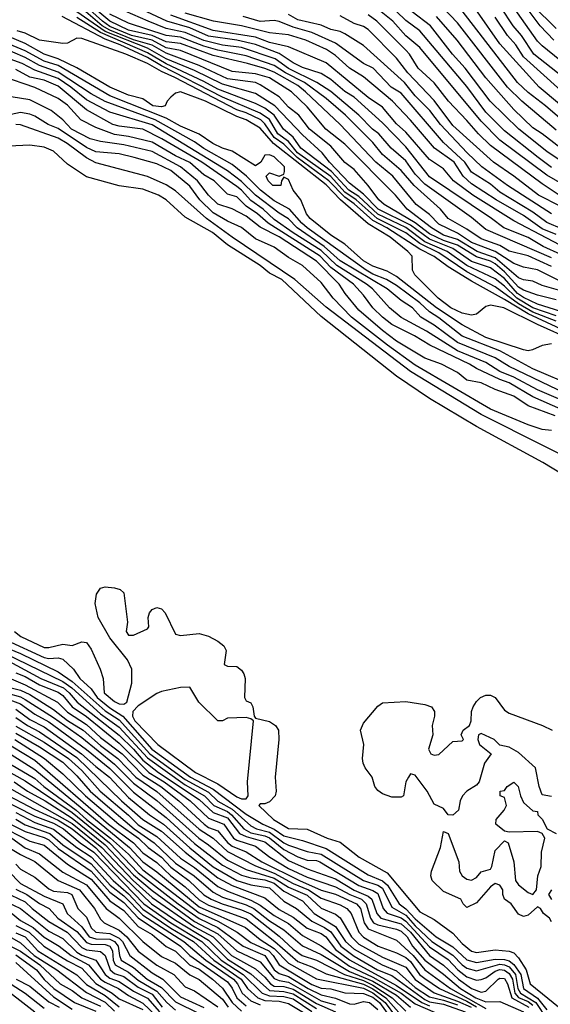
# Model space of a CAD drawing. Header units: metres. Extents: x -51132 to -49532, y -231222 to -229437.
# Tile 606 of 656: x -50220 to -50164, y -229780 to -229675. Entities that reach past the tile are written whole.
import ezdxf

# ---------------------------------------------------------------- set-up
doc = ezdxf.new("R2010")
doc.units = ezdxf.units.M
for name, color, linetype in [('CONTOUR_HALF', 8, 'Continuous'), ('CONTOUR_INDEX', 1, 'Continuous'), ('CONTOUR_INTER', 3, 'Continuous')]:
    doc.layers.add(name, color=color, linetype=linetype)

msp = doc.modelspace()

# ---------------------------------------------------------------- linework, layer by layer
at = {"layer": 'CONTOUR_HALF'}
for points, elevation in [([(-50163.08, -229676.01), (-50168.08, -229671.05)], 36.5), ([(-50162.58, -229703.96), (-50164.58, -229703.4), (-50165.58, -229702.94), (-50166.58, -229702.8), (-50167.08, -229702.58), (-50169.58, -229700.45), (-50171.48, -229699.76), (-50173.58, -229698.5), (-50175.08, -229698.02), (-50176.37, -229697.26), (-50178.94, -229695.26), (-50180.17, -229693.76), (-50185.58, -229688.35), (-50187.59, -229686.76), (-50189.58, -229684.38), (-50191.26, -229682.76), (-50193.58, -229681.28), (-50195.08, -229680.84), (-50197.58, -229680.6), (-50203.08, -229678.38), (-50204.58, -229678.07), (-50206.08, -229677.28), (-50208.29, -229676.76), (-50210.58, -229675.8), (-50211.38, -229675.26), (-50213.08, -229673.73)], 25.5), ([(-50163.08, -229707.2), (-50165.58, -229706.24), (-50167.08, -229705.35), (-50169.58, -229703.53), (-50172.58, -229701.93), (-50175.58, -229699.92), (-50177.58, -229698.93), (-50179.08, -229697.8), (-50182.12, -229696.26), (-50184.37, -229694.26), (-50185.58, -229693.44), (-50187.08, -229691.8), (-50190.62, -229689.26), (-50191.58, -229688.07), (-50192.7, -229687.26), (-50193.58, -229685.73), (-50194.58, -229685.03), (-50198.58, -229683.35), (-50205.08, -229680.02), (-50206.58, -229679.11), (-50209.47, -229677.76), (-50211.08, -229677.16), (-50215.67, -229674.76)], 23.5), ([(-50162.58, -229706.15), (-50165.08, -229705.4), (-50166.58, -229704.67), (-50167.2, -229704.26), (-50168.58, -229702.64), (-50170.08, -229701.51), (-50172.08, -229700.84), (-50174.08, -229699.44), (-50176.58, -229698.46), (-50178.58, -229696.98), (-50182.02, -229695.26), (-50183.58, -229693.66), (-50185.08, -229692.51), (-50187.2, -229690.26), (-50187.98, -229689.26), (-50190.08, -229687.35), (-50193.01, -229684.26), (-50195.08, -229682.94), (-50198.58, -229681.94), (-50201.58, -229680.5), (-50204.58, -229679.25), (-50206.58, -229678.13), (-50211.08, -229676.34), (-50214.08, -229674.26)], 24.5), ([(-50163.58, -229701.39), (-50166.08, -229700.25), (-50168.08, -229699.73), (-50169.08, -229699.12), (-50171.08, -229698.41), (-50172.58, -229697.39), (-50174.59, -229696.26), (-50175.38, -229695.26), (-50178.19, -229692.76), (-50179.58, -229691.15), (-50181.58, -229689.45), (-50182.58, -229688.18), (-50185.51, -229685.26), (-50187.58, -229683.48), (-50189.86, -229681.76), (-50191.89, -229680.76), (-50193.08, -229679.95), (-50196.08, -229678.95), (-50199.08, -229678.34), (-50200.58, -229677.9), (-50203.08, -229676.96), (-50204.58, -229676.77), (-50208.58, -229675.46), (-50210.58, -229674.49)], 26.5), ([(-50162.58, -229700.1), (-50164.47, -229699.26), (-50166.08, -229698.3), (-50168.67, -229697.26), (-50169.97, -229696.26), (-50176.58, -229691.82), (-50179.08, -229688.63), (-50181.58, -229686.06), (-50184.58, -229683.35), (-50185.58, -229682.73), (-50187.08, -229681.45), (-50188.08, -229680.82), (-50190.08, -229680.17), (-50191.08, -229679.68), (-50192.58, -229678.69), (-50195.08, -229677.74), (-50197.08, -229677.26), (-50200.08, -229676.83), (-50202.08, -229675.96), (-50204.51, -229675.26), (-50206.66, -229674.26)], 27.5), ([(-50163.08, -229697.98), (-50164.58, -229697.35), (-50166.58, -229695.95), (-50169.48, -229694.26), (-50172.08, -229692.56), (-50173, -229691.76), (-50173.94, -229690.26), (-50176.05, -229688.76), (-50178.58, -229685.79), (-50180.51, -229683.76), (-50183.58, -229681.19), (-50185.08, -229680.25), (-50186.58, -229678.9), (-50187.51, -229678.26), (-50189.73, -229677.26), (-50191.58, -229676.69), (-50193.58, -229676.49), (-50196.58, -229675.74), (-50199.55, -229675.26), (-50202.58, -229674.38)], 28.5), ([(-50163.58, -229695.76), (-50168.27, -229692.76), (-50170.99, -229690.76), (-50172.55, -229689.26), (-50175.4, -229686.26), (-50176.53, -229684.76), (-50178.08, -229683.19), (-50179.21, -229681.76), (-50183.58, -229677.82), (-50185.58, -229676.59), (-50186.08, -229676.33), (-50187.08, -229676.12), (-50188.08, -229675.67), (-50190.58, -229675.11), (-50191.58, -229674.53)], 29.5), ([(-50162.78, -229693.76), (-50164.58, -229692.57), (-50170.08, -229688.49), (-50171.37, -229687.26), (-50172.58, -229685.81), (-50174.56, -229683.76), (-50176.08, -229681.8), (-50177.78, -229680.26), (-50178.7, -229678.76), (-50179.08, -229678.35), (-50182.17, -229675.26), (-50183.08, -229674.58)], 30.5), ([(-50163.58, -229690.84), (-50165.02, -229689.76), (-50168.58, -229686.93), (-50170.58, -229684.93), (-50172.58, -229682.21), (-50177.58, -229676.28), (-50179.08, -229675.18), (-50180.08, -229674.21)], 31.5), ([(-50161.32, -229689.76), (-50164.58, -229687.26), (-50165.58, -229686.62), (-50167.58, -229684.65), (-50170.58, -229681.28), (-50173.61, -229677.26), (-50175.83, -229674.76)], 32.5), ([(-50160.13, -229687.76), (-50164.22, -229684.26), (-50166.08, -229682.86), (-50167.22, -229681.76), (-50173.08, -229674.13)], 33.5), ([(-50160.08, -229681.54), (-50164.58, -229677.88), (-50165.08, -229677.36), (-50167.64, -229673.76)], 35.5), ([(-50161.29, -229709.26), (-50165.08, -229707.56), (-50168.66, -229705.76), (-50170.08, -229705.5), (-50170.58, -229705.65), (-50171.58, -229706.46), (-50172.08, -229706.57), (-50173.08, -229706.34), (-50174.28, -229705.76), (-50175.66, -229704.76), (-50178.12, -229702.26), (-50178.36, -229701.76), (-50178.42, -229700.26), (-50178.86, -229699.76), (-50180.75, -229698.26), (-50183.08, -229696.83), (-50186.04, -229694.26), (-50187.58, -229692.69), (-50193.15, -229688.26), (-50194.58, -229686.64), (-50196.07, -229685.76), (-50197.08, -229685.41), (-50200.41, -229683.76), (-50203.08, -229682.78), (-50203.58, -229682.92), (-50204.08, -229683.34), (-50204.48, -229683.76), (-50204.7, -229684.26), (-50205.08, -229684.38), (-50206, -229684.26), (-50207.08, -229683.51), (-50208.58, -229683.12), (-50210.58, -229682.28), (-50214.08, -229680.22), (-50216.08, -229679.27), (-50217.58, -229678.76), (-50219.58, -229677.61), (-50225.58, -229675.11)], 22.5), ([(-50160.77, -229684.26), (-50166.58, -229679.03), (-50167.38, -229677.76), (-50168.27, -229676.76), (-50169.58, -229674.82)], 34.5), ([(-50161.08, -229714.2), (-50165.58, -229712.27), (-50169.08, -229710.34), (-50173.08, -229708.78), (-50175.58, -229706.84), (-50176.58, -229706.21), (-50177.58, -229705.25), (-50180.08, -229703.41), (-50181.15, -229702.76), (-50182.58, -229702.19), (-50183.31, -229701.76), (-50189.58, -229697.25), (-50190.17, -229696.76), (-50191.47, -229695.26), (-50193.08, -229694.39), (-50194.55, -229693.26), (-50196.03, -229691.76), (-50197.58, -229690.52), (-50200.58, -229688.81), (-50201.58, -229688.08), (-50205.75, -229685.76), (-50211.08, -229683.81), (-50212.58, -229682.97), (-50216.08, -229680.66), (-50218.08, -229679.95), (-50219.58, -229679.13), (-50223.58, -229677.41)], 21.5), ([(-50162.58, -229715.57), (-50165.08, -229714.5), (-50167.58, -229713.15), (-50169.08, -229712.55), (-50170.58, -229711.58), (-50173.58, -229710.37), (-50176.89, -229708.26), (-50179.58, -229706.79), (-50180.84, -229705.76), (-50182.65, -229703.76), (-50183.27, -229703.26), (-50186.42, -229701.26), (-50188.08, -229699.68), (-50191.08, -229697.79), (-50193.08, -229696.36), (-50194.27, -229695.26), (-50195.58, -229694.36), (-50196.58, -229693.24), (-50197.08, -229692.86), (-50200.8, -229690.26), (-50205.05, -229687.76), (-50207.08, -229686.73), (-50209.58, -229686.44), (-50210.25, -229686.26), (-50213.08, -229684.7), (-50216.08, -229682.17), (-50217.58, -229681.53), (-50219.08, -229681.2), (-50220.58, -229680.38)], 20.5), ([(-50163.21, -229717.26), (-50166.08, -229716.2), (-50167.58, -229715.19), (-50169.58, -229714.48), (-50171.08, -229713.77), (-50172.58, -229713.47), (-50173.58, -229712.66), (-50175.28, -229711.76), (-50177.08, -229711.13), (-50180.08, -229709.32), (-50181.58, -229708.19), (-50184.08, -229706.01), (-50185.53, -229704.26), (-50186.17, -229703.26), (-50188.58, -229700.79), (-50192.58, -229698.23), (-50194.58, -229697.18), (-50196.08, -229696), (-50197.58, -229695.22), (-50199.08, -229694.75), (-50200.08, -229693.78), (-50201.24, -229692.26), (-50203.05, -229690.76), (-50206.08, -229689.13), (-50209.08, -229688.41), (-50211.58, -229688.05), (-50212.68, -229687.76), (-50214.66, -229686.76), (-50215.58, -229685.74), (-50216.84, -229684.76), (-50219.08, -229683.62), (-50221.08, -229683.29)], 19.5), ([(-50157.58, -229723.9), (-50171.08, -229717.14), (-50178.58, -229712.54), (-50187.58, -229705.69), (-50190.91, -229702.76), (-50197.55, -229698.26), (-50200.29, -229696.26), (-50203.58, -229693.33), (-50204.58, -229692.66), (-50206.58, -229691.8), (-50212.08, -229690.35), (-50213.08, -229689.8), (-50215.14, -229688.26), (-50216.08, -229687.72), (-50220.08, -229686.27), (-50220.58, -229686.26)], 18.5), ([(-50221.58, -229741.15), (-50217.58, -229743.02), (-50217.08, -229743.12), (-50216.08, -229743.05), (-50215.58, -229743.2), (-50214.45, -229744.26), (-50213.79, -229745.26), (-50212.58, -229746.35), (-50211.92, -229747.26), (-50210.58, -229748.36), (-50209.21, -229749.26), (-50206.1, -229752.76), (-50202.01, -229755.76), (-50199.58, -229757.03), (-50196.08, -229759.71), (-50194.32, -229760.76), (-50193.08, -229761.28), (-50192.08, -229762.01), (-50190.08, -229762.51), (-50187.58, -229763.34), (-50183.08, -229766.17), (-50181.58, -229766.79), (-50181.03, -229767.26), (-50179.81, -229769.26), (-50179.08, -229769.78), (-50178.08, -229770.86), (-50175.86, -229772.76), (-50174.08, -229773.84), (-50172.58, -229775.22), (-50171.58, -229775.51), (-50169.58, -229775.15), (-50168.58, -229775.17), (-50168.08, -229775.33), (-50167.58, -229775.71), (-50166.86, -229776.76), (-50166.58, -229778.27), (-50165.08, -229779.3), (-50164.08, -229780.52)], 18.5), ([(-50223.08, -229741.94), (-50215.58, -229745.58), (-50214.63, -229746.26), (-50211.58, -229749.01), (-50209.58, -229750.43), (-50206.58, -229753.69), (-50202.58, -229756.58), (-50200.5, -229757.76), (-50199.52, -229758.76), (-50198.08, -229759.43), (-50197.64, -229759.76), (-50196.33, -229761.26), (-50195.58, -229761.67), (-50194.08, -229762), (-50193.58, -229762.23), (-50192.08, -229763.47), (-50190.58, -229764.25), (-50189.58, -229764.58), (-50188.58, -229764.63), (-50188.23, -229764.76), (-50184.08, -229767.31), (-50182.58, -229767.84), (-50182.08, -229768.16), (-50181.49, -229769.76), (-50181.08, -229770.24), (-50179.58, -229770.72), (-50179.08, -229771.1), (-50176.58, -229773.83), (-50174.58, -229775.19), (-50173.55, -229776.26), (-50172.58, -229777.03), (-50171.58, -229777.37), (-50171.08, -229777.31), (-50170.58, -229777.11), (-50169.58, -229776.41), (-50169.08, -229776.24), (-50168.58, -229776.31), (-50168.08, -229776.65), (-50167.75, -229777.26), (-50167.48, -229778.76), (-50167.08, -229779.22), (-50166.08, -229779.63), (-50165.58, -229780.02)], 19.5), ([(-50220.58, -229744.63), (-50219.58, -229745.05), (-50218.08, -229745.94), (-50216.08, -229746.71), (-50215.58, -229747.05), (-50214.6, -229748.26), (-50213.08, -229749.31), (-50209.58, -229752.15), (-50206.45, -229755.26), (-50204.82, -229756.26), (-50202.05, -229758.26), (-50200.08, -229760.12), (-50198.46, -229760.76), (-50197.42, -229762.26), (-50197.08, -229762.48), (-50195.08, -229763.09), (-50193.57, -229764.26), (-50191.58, -229765.48), (-50189.58, -229766.4), (-50186.58, -229767.42), (-50185.06, -229768.26), (-50183.8, -229768.76), (-50183.29, -229769.26), (-50182.85, -229770.76), (-50182.51, -229771.26), (-50182.08, -229771.48), (-50180.08, -229771.93), (-50179.58, -229772.15), (-50178.96, -229772.76), (-50178.37, -229773.76), (-50177.08, -229775.26), (-50175.08, -229776.72), (-50173.27, -229778.26), (-50171.65, -229779.26), (-50170.58, -229779.7), (-50169.08, -229779.65), (-50166.58, -229780.74)], 20.5), ([(-50222.58, -229747.02), (-50220.08, -229747.96), (-50218.58, -229749.06), (-50217.08, -229749.88), (-50213.08, -229752.82), (-50210.58, -229754.83), (-50208.08, -229757.35), (-50204.58, -229760.04), (-50201.58, -229762.83), (-50198.58, -229765.12), (-50196.58, -229766.2), (-50195.58, -229766.48), (-50194.08, -229766.69), (-50193.08, -229767.06), (-50192.08, -229767.91), (-50190.08, -229768.91), (-50188.83, -229770.26), (-50186.58, -229771.67), (-50185.51, -229773.26), (-50184.58, -229774.07), (-50181.59, -229775.76), (-50180.08, -229776.39), (-50178.08, -229778.17), (-50176.58, -229779.15), (-50175.08, -229779.49), (-50173.58, -229780)], 22.5), ([(-50221.08, -229746.23), (-50220.08, -229746.48), (-50219.08, -229746.97), (-50216.58, -229748.54), (-50215.08, -229749.71), (-50213.42, -229750.76), (-50211.58, -229752.38), (-50209.74, -229753.76), (-50207.83, -229755.76), (-50205.58, -229757.28), (-50201.08, -229761.31), (-50199.58, -229762.26), (-50198.08, -229763.69), (-50195.08, -229765.21), (-50193.08, -229765.99), (-50191.08, -229767.08), (-50189.43, -229767.76), (-50188.08, -229768.63), (-50186.08, -229769.34), (-50185.37, -229769.76), (-50184.92, -229770.26), (-50184.07, -229772.26), (-50183.58, -229772.8), (-50182.03, -229773.76), (-50180.08, -229774.45), (-50179.08, -229774.95), (-50178.58, -229775.38), (-50177.62, -229776.76), (-50177.08, -229777.21), (-50175.49, -229778.26), (-50172.58, -229779.62), (-50171.58, -229780.22)], 21.5), ([(-50220.58, -229749.41), (-50219.35, -229750.26), (-50218.08, -229750.92), (-50214.08, -229753.67), (-50209.34, -229758.26), (-50207.08, -229760.25), (-50205.08, -229761.52), (-50202.58, -229763.76), (-50199.08, -229766.48), (-50197.58, -229767.29), (-50194.08, -229768.62), (-50192.58, -229769.84), (-50191.08, -229770.66), (-50189.58, -229771.82), (-50188.08, -229772.42), (-50187.59, -229772.76), (-50186.58, -229774.12), (-50185.08, -229775.2), (-50180.08, -229777.94), (-50177.38, -229779.76), (-50176.58, -229780.11)], 23.5), ([(-50220.58, -229751.08), (-50218.08, -229752.53), (-50215.58, -229754.17), (-50214.08, -229755.62), (-50212.68, -229757.26), (-50211.58, -229758.22), (-50208, -229761.26), (-50205.88, -229762.76), (-50203.58, -229764.9), (-50201.6, -229766.26), (-50199.58, -229767.99), (-50198.58, -229768.54), (-50196.08, -229769.34), (-50195.25, -229769.76), (-50193.58, -229771.06), (-50192.08, -229772.03), (-50190.08, -229773.72), (-50188.08, -229774.64), (-50185.08, -229776.47), (-50182.58, -229777.49), (-50180.08, -229778.98), (-50178.58, -229780.24)], 24.5), ([(-50225.58, -229751.79), (-50218.58, -229755.9), (-50217.6, -229756.76), (-50214.17, -229759.26), (-50213.08, -229760.25), (-50210.5, -229762.26), (-50208.58, -229763.96), (-50207.08, -229765.61), (-50201.08, -229770.19), (-50199.08, -229771.09), (-50197.04, -229772.26), (-50195.58, -229773.35), (-50193.68, -229774.26), (-50193.21, -229774.76), (-50192.58, -229775.76), (-50189.08, -229777.82), (-50188.08, -229778.21), (-50187.08, -229778.3), (-50185.58, -229778.72), (-50183.58, -229778.78), (-50182.58, -229779.2), (-50181.9, -229779.76), (-50180.43, -229781.76)], 26.5), ([(-50222.08, -229751.8), (-50218.58, -229753.93), (-50210.72, -229760.76), (-50208.08, -229762.76), (-50207.08, -229763.81), (-50205.58, -229764.83), (-50204.1, -229766.26), (-50202.58, -229767.42), (-50201.08, -229768.82), (-50200.08, -229769.39), (-50196.08, -229770.86), (-50193.02, -229773.26), (-50190.58, -229775.4), (-50189.08, -229775.96), (-50187.58, -229776.7), (-50183.58, -229777.79), (-50182.58, -229778.3), (-50181.21, -229779.26), (-50179.58, -229781.1)], 25.5), ([(-50220.76, -229756.26), (-50219.33, -229757.26), (-50217.47, -229758.26), (-50214.58, -229760.11), (-50211.08, -229762.95), (-50208.08, -229766.17), (-50206.08, -229767.84), (-50201.58, -229771.12), (-50199.08, -229772.44), (-50197.08, -229774.26), (-50194.58, -229775.42), (-50193.08, -229777.19), (-50192.58, -229777.41), (-50191.58, -229777.58), (-50188.08, -229779.56), (-50186.58, -229780.01)], 27.5), ([(-50222.08, -229757.34), (-50218.58, -229759.19), (-50216.08, -229760.32), (-50214.59, -229761.26), (-50212.08, -229763.28), (-50210.08, -229765.43), (-50206.14, -229769.26), (-50203.58, -229771), (-50200.08, -229773.12), (-50198.08, -229775.15), (-50195.58, -229776.69), (-50193.58, -229778.49), (-50192.08, -229778.59), (-50191.08, -229778.82), (-50188.58, -229780.41)], 28.5), ([(-50220.58, -229759.51), (-50218.58, -229760.59), (-50216.58, -229761.28), (-50214.08, -229763.23), (-50212.58, -229764.23), (-50210.24, -229766.76), (-50208.58, -229768.17), (-50207.08, -229769.82), (-50204.08, -229771.84), (-50201.67, -229773.26), (-50199.53, -229775.26), (-50196.62, -229777.26), (-50195.92, -229778.26), (-50194.85, -229779.26), (-50194.08, -229779.53), (-50192.58, -229779.6), (-50191.58, -229779.85), (-50189.08, -229781.36)], 29.5), ([(-50222.58, -229760.09), (-50219.58, -229761.56), (-50217.58, -229762.17), (-50217.08, -229762.44), (-50216.08, -229763.37), (-50212.58, -229765.77), (-50210.58, -229768.01), (-50209.08, -229769.11), (-50207.58, -229770.75), (-50203.08, -229773.75), (-50202.07, -229774.76), (-50198.08, -229777.55), (-50197.58, -229778.22), (-50197.08, -229779.26), (-50196.08, -229780.11)], 30.5), ([(-50221.02, -229762.26), (-50219.58, -229763.27), (-50218.08, -229763.93), (-50215.58, -229765.88), (-50213.08, -229767.21), (-50210.96, -229769.76), (-50209.58, -229770.79), (-50207.08, -229773.26), (-50205.08, -229774.86), (-50203.58, -229775.58), (-50202.08, -229776.8), (-50201.08, -229777.32), (-50198.58, -229779.41), (-50197.98, -229780.26)], 31.5), ([(-50220.58, -229765.03), (-50220.08, -229765.54), (-50218.58, -229766.42), (-50217.08, -229767.65), (-50216.58, -229767.88), (-50215.08, -229768.04), (-50214.63, -229768.26), (-50213.98, -229769.76), (-50213.08, -229770.65), (-50212.58, -229771.79), (-50212.08, -229772.25), (-50210.58, -229772.39), (-50209.58, -229772.9), (-50209.24, -229773.26), (-50208.47, -229774.76), (-50206.08, -229776.59), (-50204.94, -229777.26), (-50203.08, -229779.16), (-50200.58, -229780.28)], 32.5), ([(-50220.58, -229767.69), (-50219.4, -229768.26), (-50218.08, -229769.22), (-50217.05, -229769.76), (-50216.13, -229770.76), (-50214.08, -229772.21), (-50213.08, -229773.36), (-50212.58, -229773.53), (-50211.08, -229773.57), (-50210.58, -229773.75), (-50210.31, -229774.26), (-50210.24, -229775.26), (-50210.03, -229775.76), (-50208.58, -229776.51), (-50207.58, -229777.38), (-50205.58, -229778.54), (-50204.51, -229779.76), (-50203.58, -229780.57)], 33.5), ([(-50221.58, -229769.03), (-50220.08, -229769.74), (-50217.08, -229772.17), (-50215.58, -229772.94), (-50214.08, -229774.39), (-50213.58, -229774.72), (-50212.06, -229775.26), (-50211.08, -229776.76), (-50210.58, -229777.16), (-50209.58, -229777.51), (-50208.08, -229778.56), (-50206.58, -229779.29), (-50205.31, -229780.76)], 34.5), ([(-50224.08, -229771.13), (-50220.08, -229773.39), (-50218.63, -229774.76), (-50216.23, -229776.26), (-50213.08, -229778.68), (-50211.08, -229779.72), (-50210.08, -229780.67)], 36.5), ([(-50220.58, -229771.54), (-50219.18, -229772.26), (-50217.59, -229773.76), (-50215.08, -229775.33), (-50213.58, -229776.1), (-50212.08, -229777.74), (-50210.34, -229778.76), (-50209.58, -229779.37), (-50207.08, -229780.51)], 35.5), ([(-50220.58, -229774.67), (-50218.39, -229776.26), (-50217.58, -229777.29), (-50216.53, -229778.26), (-50214.35, -229779.76), (-50212.08, -229780.66)], 37.5), ([(-50220.56, -229777.26), (-50219.08, -229778), (-50217.08, -229779.67), (-50215.96, -229780.26)], 38.5), ([(-50222.58, -229777.65), (-50218.56, -229780.76)], 39.5)]:
    msp.add_lwpolyline(points, dxfattribs=dict(at, elevation=elevation))
at = {"layer": 'CONTOUR_INDEX'}
for points, elevation in [([(-50163.08, -229704.92), (-50165.08, -229704.44), (-50166.58, -229703.9), (-50167.08, -229703.57), (-50168.58, -229701.94), (-50169.58, -229701.09), (-50170.08, -229700.79), (-50171.58, -229700.36), (-50173.58, -229699.1), (-50175.08, -229698.6), (-50176.58, -229697.88), (-50178.08, -229696.74), (-50181.4, -229694.76), (-50181.96, -229694.26), (-50183.08, -229692.74), (-50184.58, -229691.06), (-50185.58, -229690.3), (-50187.08, -229688.57), (-50189.35, -229686.76), (-50190.48, -229685.26), (-50191.58, -229684.39), (-50192.58, -229683.29), (-50194.58, -229682.01), (-50195.08, -229681.79), (-50198.08, -229681.39), (-50201.08, -229679.96), (-50204.58, -229678.66), (-50206.08, -229677.81), (-50208.08, -229677.24), (-50210.58, -229676.21), (-50211.41, -229675.76), (-50213.13, -229674.26)], 25), ([(-50162.58, -229695), (-50164.98, -229693.76), (-50167.58, -229691.76), (-50169.77, -229690.26), (-50174.08, -229686.37), (-50176.08, -229683.7), (-50178.86, -229680.76), (-50180.08, -229679.18), (-50183.08, -229676.15), (-50183.58, -229675.8), (-50184.58, -229675.48), (-50186.08, -229674.66)], 30), ([(-50155.08, -229686.95), (-50165.47, -229678.76), (-50166.76, -229676.76), (-50167.65, -229675.76), (-50168.96, -229673.76)], 35), ([(-50162.58, -229716.56), (-50165.58, -229715.27), (-50168.08, -229713.77), (-50169.08, -229713.42), (-50171.58, -229712.25), (-50172.31, -229711.76), (-50176.54, -229709.76), (-50178.17, -229708.76), (-50180.58, -229707.55), (-50181.58, -229706.78), (-50182.61, -229705.76), (-50183.58, -229704.44), (-50184.65, -229703.26), (-50187.08, -229701.49), (-50188.21, -229700.26), (-50193.75, -229696.76), (-50194.86, -229695.76), (-50196.08, -229694.94), (-50197.08, -229693.94), (-50198.08, -229693.67), (-50199.47, -229692.26), (-50200.58, -229691.61), (-50202.08, -229690.3), (-50203.58, -229689.57), (-50206.08, -229688.12), (-50208.58, -229687.52), (-50210.08, -229687.3), (-50212.08, -229686.57), (-50213.66, -229685.76), (-50215.08, -229684.2), (-50216.08, -229683.48), (-50218.58, -229682.31), (-50222.08, -229681.1)], 20), ([(-50223.08, -229742.49), (-50217.92, -229745.26), (-50215.53, -229746.26), (-50214.92, -229746.76), (-50214.07, -229747.76), (-50209.58, -229751.28), (-50208.08, -229752.76), (-50207.08, -229753.95), (-50205.41, -229755.26), (-50201.08, -229758.12), (-50199.58, -229759.52), (-50198.08, -229760.1), (-50196.8, -229761.76), (-50196.08, -229762.09), (-50194.08, -229762.64), (-50191.58, -229764.63), (-50189.58, -229765.53), (-50186.58, -229766.59), (-50184.58, -229767.8), (-50183.08, -229768.42), (-50182.69, -229768.76), (-50182.17, -229770.26), (-50181.76, -229770.76), (-50179.58, -229771.36), (-50178.6, -229772.26), (-50176.58, -229774.74), (-50175.08, -229775.77), (-50173.48, -229777.26), (-50172.08, -229778.26), (-50171.08, -229778.66), (-50170.58, -229778.53), (-50169.25, -229777.26), (-50169.08, -229777.15), (-50168.58, -229777.19), (-50168.28, -229777.76), (-50167.81, -229779.26), (-50165.98, -229780.26)], 20), ([(-50220.7, -229751.76), (-50217.55, -229753.76), (-50215.58, -229755.39), (-50213.18, -229757.76), (-50209.61, -229760.76), (-50207.55, -229762.26), (-50206.5, -229763.26), (-50205.08, -229764.27), (-50204.08, -229765.35), (-50202.19, -229766.76), (-50200.58, -229768.27), (-50199.8, -229768.76), (-50198.64, -229769.26), (-50196.58, -229769.87), (-50195.58, -229770.32), (-50192.58, -229772.69), (-50191.08, -229774.09), (-50190.13, -229774.76), (-50188.58, -229775.23), (-50185.61, -229776.76), (-50183.58, -229777.4), (-50182.58, -229777.9), (-50180.53, -229779.26), (-50179.08, -229780.69)], 25), ([(-50220.58, -229760.22), (-50219.58, -229760.82), (-50216.98, -229761.76), (-50215.58, -229762.98), (-50212.58, -229765), (-50210.54, -229767.26), (-50209.08, -229768.4), (-50207.08, -229770.44), (-50202.7, -229773.26), (-50200.38, -229775.26), (-50197.43, -229777.26), (-50197, -229777.76), (-50196.5, -229778.76), (-50195.58, -229779.59), (-50194.58, -229779.99)], 30), ([(-50221.08, -229770.2), (-50220.08, -229771.01), (-50218.73, -229771.76), (-50217.58, -229772.8), (-50215.97, -229773.76), (-50214.71, -229774.76), (-50212.87, -229775.76), (-50211.58, -229777.26), (-50211.08, -229777.59), (-50209.65, -229778.26), (-50208.58, -229779.01), (-50207.08, -229779.83), (-50203.58, -229783.11)], 35)]:
    msp.add_lwpolyline(points, dxfattribs=dict(at, elevation=elevation))
at = {"layer": 'CONTOUR_INTER'}
for points, elevation in [([(-50163.08, -229686.84), (-50166.75, -229683.76), (-50168.27, -229682.26), (-50173.58, -229675.41), (-50177.53, -229671.26)], 33), ([(-50162.08, -229703.21), (-50165.08, -229701.72), (-50166.58, -229701.43), (-50167.58, -229701.05), (-50169.58, -229699.79), (-50172.08, -229698.8), (-50173.58, -229697.83), (-50175.58, -229696.85), (-50176.58, -229695.85), (-50177.98, -229694.76), (-50180.48, -229691.76), (-50182.27, -229690.26), (-50186.08, -229686.26), (-50189.77, -229682.76), (-50190.58, -229682.1), (-50193.08, -229680.69), (-50194.08, -229680.27), (-50195.92, -229679.76), (-50199.58, -229678.9), (-50203.08, -229677.63), (-50204.58, -229677.46), (-50206.08, -229676.78), (-50208.58, -229676.19), (-50210.58, -229675.26), (-50212.97, -229673.26)], 26), ([(-50163.58, -229700.44), (-50170.58, -229697.43), (-50172.08, -229696.17), (-50177.08, -229692.61), (-50178.08, -229691.54), (-50179.08, -229690.13), (-50180.66, -229688.76), (-50181.95, -229687.26), (-50182.62, -229686.76), (-50184.08, -229685.25), (-50187.08, -229682.72), (-50188.54, -229681.76), (-50191.58, -229680.27), (-50193, -229679.26), (-50196.58, -229678.06), (-50198.58, -229677.81), (-50200.58, -229677.3), (-50202.58, -229676.47), (-50204.58, -229676.03), (-50206.52, -229675.26), (-50210.58, -229673.46)], 27), ([(-50160.58, -229700.2), (-50167.58, -229696.51), (-50171.96, -229693.76), (-50174.02, -229692.26), (-50175.08, -229690.96), (-50176.58, -229689.97), (-50179.08, -229687.07), (-50180.08, -229686.18), (-50181.58, -229684.41), (-50183.08, -229683.39), (-50187.58, -229679.68), (-50191.58, -229677.97), (-50193.58, -229677.52), (-50195.08, -229676.94), (-50199.58, -229676.25), (-50204.08, -229674.61)], 28), ([(-50159.08, -229698.83), (-50164.08, -229696.69), (-50165.58, -229695.57), (-50169.08, -229693.45), (-50170.08, -229692.61), (-50172.08, -229691.32), (-50172.81, -229690.26), (-50175.08, -229688.16), (-50179.58, -229682.93), (-50180.63, -229682.26), (-50182.57, -229680.26), (-50183.58, -229679.74), (-50186.58, -229677.59), (-50189.08, -229676.44), (-50191.08, -229675.88), (-50192.58, -229675.29), (-50193.08, -229675.19), (-50194.58, -229675.28), (-50196.38, -229674.76)], 29), ([(-50161.08, -229693.4), (-50164.08, -229691.63), (-50169.08, -229687.93), (-50171.08, -229685.88), (-50177.58, -229678.04), (-50179.08, -229676.79), (-50180.48, -229675.26), (-50181.7, -229674.26)], 31), ([(-50160.58, -229691.49), (-50164.08, -229689.13), (-50167.06, -229686.76), (-50170.11, -229683.76), (-50172.76, -229680.26), (-50174.12, -229678.76), (-50176.45, -229675.76), (-50178.42, -229674.26)], 32), ([(-50160.58, -229685.88), (-50164.89, -229682.26), (-50169.08, -229677.66), (-50171.46, -229674.26)], 34), ([(-50163.32, -229677.26), (-50164.78, -229675.76), (-50166.08, -229674.05)], 36), ([(-50163.08, -229706.64), (-50165.58, -229705.78), (-50167.27, -229704.76), (-50168.58, -229703.46), (-50169.58, -229702.69), (-50172.58, -229701.27), (-50174.7, -229699.76), (-50177.08, -229698.73), (-50179.08, -229697.21), (-50182.08, -229695.8), (-50184.08, -229693.91), (-50185.15, -229693.26), (-50186.98, -229691.26), (-50190.27, -229688.76), (-50191.08, -229687.6), (-50192.1, -229686.76), (-50193.09, -229685.26), (-50194.08, -229684.51), (-50195.08, -229684), (-50199.08, -229682.48), (-50200.58, -229681.66), (-50204.58, -229679.79), (-50206.58, -229678.62), (-50211.58, -229676.46), (-50214.08, -229674.87)], 24), ([(-50163.58, -229709.6), (-50164.58, -229709.77), (-50165.6, -229710.26), (-50166.08, -229710.35), (-50166.58, -229710.25), (-50170.58, -229708.92), (-50173.08, -229707.59), (-50175.83, -229705.76), (-50180.08, -229702.44), (-50181.08, -229701.86), (-50182.58, -229701.35), (-50183.58, -229700.76), (-50185.58, -229699), (-50187.08, -229698.05), (-50189.26, -229696.26), (-50189.64, -229695.76), (-50190.26, -229694.26), (-50191.08, -229693.26), (-50191.58, -229692.11), (-50192.08, -229691.87), (-50192.3, -229692.26), (-50192.4, -229692.76), (-50193.25, -229692.76), (-50193.73, -229692.26), (-50193.94, -229691.76), (-50193.58, -229691.39), (-50192.58, -229691.76), (-50192.08, -229691.55), (-50191.98, -229691.26), (-50192.01, -229690.76), (-50193.08, -229689.7), (-50193.58, -229689.47), (-50194.08, -229689.53), (-50194.5, -229690.26), (-50195.08, -229690.64), (-50197.58, -229689.09), (-50198.61, -229688.76), (-50199.61, -229688.26), (-50201.08, -229687.28), (-50203.08, -229686.43), (-50204.58, -229685.58), (-50210.58, -229683.2), (-50216.08, -229679.98), (-50217.58, -229679.49), (-50219.58, -229678.39), (-50225.58, -229675.91)], 22), ([(-50162.08, -229708.25), (-50166.08, -229706.41), (-50168.58, -229704.87), (-50172.08, -229702.95), (-50174.58, -229701.4), (-50176.08, -229700.3), (-50177.58, -229699.51), (-50181.09, -229697.26), (-50182.58, -229696.49), (-50184.58, -229694.69), (-50185.58, -229694), (-50187.28, -229692.26), (-50190.64, -229689.76), (-50192.08, -229688.33), (-50193.08, -229687.64), (-50194.08, -229686.18), (-50194.53, -229685.76), (-50196.08, -229685), (-50197.08, -229684.7), (-50203.66, -229681.26), (-50205.08, -229680.62), (-50206.58, -229679.74), (-50208.89, -229678.76), (-50213.58, -229677.09), (-50214.08, -229677.04), (-50215.08, -229677.59), (-50215.58, -229677.61), (-50218.08, -229677.26), (-50219.58, -229676.51), (-50220.43, -229676.26)], 23), ([(-50162.08, -229714.89), (-50168.08, -229712.03), (-50169.58, -229711.09), (-50173.58, -229709.47), (-50176.08, -229707.62), (-50177.49, -229706.76), (-50178.38, -229705.76), (-50179.58, -229705), (-50181.07, -229703.76), (-50186.07, -229700.76), (-50187.78, -229699.26), (-50190.65, -229697.26), (-50191.58, -229696.31), (-50192.58, -229695.69), (-50195.08, -229693.78), (-50196.58, -229692.31), (-50198.08, -229691.17), (-50206.08, -229686.29), (-50210.58, -229684.92), (-50213.08, -229683.61), (-50214.72, -229682.26), (-50216.08, -229681.36), (-50218.58, -229680.46), (-50219.9, -229679.76), (-50221.58, -229679.14)], 21), ([(-50163.58, -229718.84), (-50164.58, -229718.74), (-50166.08, -229718.23), (-50170.08, -229716.56), (-50178.08, -229711.87), (-50181.03, -229709.76), (-50184.85, -229706.76), (-50186.81, -229704.76), (-50188.08, -229703.08), (-50190.07, -229701.26), (-50191.58, -229700.41), (-50193.08, -229699.31), (-50195.08, -229698.41), (-50196.58, -229697.22), (-50198.08, -229696.53), (-50199.58, -229695.64), (-50201, -229694.26), (-50202.08, -229692.8), (-50204.08, -229691.15), (-50205.58, -229690.44), (-50207.98, -229689.76), (-50209.58, -229689.39), (-50212.08, -229689.16), (-50213.08, -229688.71), (-50216.08, -229686.68), (-50217.13, -229686.26), (-50218.58, -229685.35), (-50219.08, -229685.16), (-50220.08, -229684.97), (-50221.58, -229685.3)], 19), ([(-50161.19, -229724.26), (-50164.5, -229722.26), (-50171.58, -229718.4), (-50176.58, -229715.43), (-50180.08, -229713.06), (-50188.08, -229706.7), (-50192.27, -229702.76), (-50193.58, -229702.08), (-50194.6, -229701.26), (-50198.08, -229699.06), (-50199.65, -229697.76), (-50202.58, -229696.11), (-50204.58, -229694.26), (-50205.42, -229693.76), (-50207.08, -229693.14), (-50209.58, -229692.78), (-50213.08, -229691.83), (-50215.08, -229690.47), (-50216.58, -229689.1), (-50217.58, -229688.65), (-50219.08, -229688.45), (-50222.08, -229688.61)], 18), ([(-50220.72, -229740.26), (-50220.04, -229740.76), (-50217.58, -229741.95), (-50217.08, -229741.96), (-50215.58, -229741.58), (-50214.58, -229741.72), (-50213.58, -229741.34), (-50213.08, -229741.43), (-50212.58, -229742.13), (-50211.62, -229744.26), (-50211.31, -229745.26), (-50211.17, -229746.76), (-50210.08, -229747.69), (-50209.58, -229747.96), (-50209.08, -229747.99), (-50208.77, -229747.76), (-50208.25, -229745.76), (-50208.26, -229744.26), (-50208.7, -229743.26), (-50210.58, -229740.92), (-50211.84, -229738.76), (-50212.16, -229737.26), (-50212.01, -229736.26), (-50211.58, -229735.62), (-50211.08, -229735.48), (-50210.08, -229735.59), (-50209.48, -229735.76), (-50209.08, -229736.14), (-50208.72, -229739.26), (-50208.85, -229740.26), (-50208.58, -229740.62), (-50208.08, -229740.65), (-50206.58, -229739.97), (-50206.42, -229739.76), (-50206.5, -229738.76), (-50206.36, -229738.26), (-50206.08, -229737.91), (-50205.58, -229737.7), (-50205.08, -229737.83), (-50204.68, -229738.26), (-50203.58, -229740.53), (-50203.08, -229740.68), (-50201.08, -229740.47), (-50200.08, -229740.75), (-50199.08, -229741.26), (-50198.44, -229741.76), (-50198.2, -229742.26), (-50198.42, -229743.76), (-50198.08, -229743.95), (-50197.08, -229743.97), (-50196.58, -229744.37), (-50196.32, -229744.76), (-50196.18, -229745.26), (-50196.27, -229747.26), (-50196.08, -229747.64), (-50195.58, -229747.84), (-50195.36, -229748.26), (-50195.21, -229749.26), (-50195.08, -229749.46), (-50193.58, -229749.82), (-50192.94, -229750.26), (-50192.64, -229750.76), (-50192.59, -229751.76), (-50192.99, -229755.76), (-50192.87, -229757.26), (-50192.99, -229757.76), (-50193.58, -229758.38), (-50194.08, -229758.58), (-50194.58, -229758.6), (-50194.74, -229758.76), (-50193.15, -229760.26), (-50191.58, -229761.23), (-50189.58, -229761.3), (-50187.45, -229762.26), (-50186.08, -229762.68), (-50184.05, -229764.26), (-50181.08, -229765.94), (-50177.58, -229770.1), (-50176.08, -229770.93), (-50174.08, -229772.37), (-50173.08, -229773.46), (-50172.08, -229774.3), (-50171.58, -229774.42), (-50169.58, -229774.13), (-50168.08, -229774.29), (-50167.58, -229774.47), (-50167.08, -229774.99), (-50166.27, -229776.26), (-50165.87, -229777.76), (-50162.08, -229780.81)], 18), ([(-50223.58, -229741.17), (-50220.08, -229742.59), (-50216.08, -229744.53), (-50214.58, -229745.56), (-50211.08, -229748.69), (-50209.58, -229749.66), (-50206.32, -229753.26), (-50202.58, -229755.99), (-50200.08, -229757.37), (-50199.08, -229758.3), (-50197.58, -229759.17), (-50195.58, -229760.93), (-50194.97, -229761.26), (-50193.58, -229761.63), (-50192.08, -229762.76), (-50191.58, -229763), (-50189.58, -229763.67), (-50188.08, -229763.94), (-50183.58, -229766.77), (-50182.08, -229767.26), (-50181.58, -229767.58), (-50180.58, -229769.59), (-50179.08, -229770.45), (-50178.08, -229771.59), (-50176.32, -229773.26), (-50174.08, -229774.71), (-50173.08, -229775.76), (-50172.58, -229776.1), (-50171.58, -229776.37), (-50169.08, -229775.68), (-50168.58, -229775.73), (-50168.08, -229775.97), (-50167.4, -229776.76), (-50167.16, -229778.26), (-50166.87, -229778.76), (-50165.24, -229779.76), (-50164.08, -229781.52)], 19), ([(-50221.08, -229745.29), (-50219.58, -229745.91), (-50216.15, -229747.76), (-50215.08, -229748.84), (-50213.08, -229750.15), (-50211.58, -229751.52), (-50209.28, -229753.26), (-50207.08, -229755.55), (-50205.17, -229756.76), (-50203.25, -229758.26), (-50200.56, -229760.76), (-50200.08, -229761.1), (-50199.08, -229761.47), (-50198.08, -229762.72), (-50197.58, -229763.11), (-50196.08, -229763.71), (-50194.42, -229764.76), (-50190.39, -229766.76), (-50188.08, -229767.8), (-50186.58, -229768.23), (-50184.32, -229769.26), (-50183.91, -229769.76), (-50183.53, -229771.26), (-50183.08, -229771.92), (-50180.08, -229773.1), (-50178.3, -229774.76), (-50177.08, -229776.26), (-50174.34, -229778.26), (-50170.58, -229780.39)], 21), ([(-50221.6, -229746.76), (-50220.08, -229747.2), (-50219.58, -229747.47), (-50216.58, -229749.39), (-50213.58, -229751.54), (-50210.08, -229754.37), (-50208.08, -229756.39), (-50205.58, -229758.24), (-50201.12, -229762.26), (-50200.08, -229762.95), (-50198.08, -229764.61), (-50196.08, -229765.59), (-50193.08, -229766.51), (-50191.58, -229767.47), (-50189.58, -229768.33), (-50188.08, -229769.7), (-50186.58, -229770.35), (-50186.08, -229770.75), (-50184.88, -229772.76), (-50184.08, -229773.54), (-50181.58, -229774.92), (-50179.08, -229775.99), (-50178.08, -229777.32), (-50176.08, -229778.72), (-50173.58, -229779.6), (-50172.14, -229780.26)], 22), ([(-50203.08, -229746.22), (-50205.08, -229746.64), (-50205.58, -229746.85), (-50207.58, -229748.15), (-50208.14, -229748.76), (-50208.16, -229749.26), (-50207.91, -229749.76), (-50205.46, -229752.26), (-50201.48, -229755.26), (-50199.08, -229756.45), (-50197.08, -229757.84), (-50196.58, -229758.05), (-50196.08, -229758.08), (-50195.87, -229757.76), (-50195.93, -229756.26), (-50195.28, -229749.76), (-50195.58, -229749.54), (-50196.08, -229749.42), (-50198.08, -229749.48), (-50198.58, -229749.75), (-50199.08, -229749.76), (-50201.13, -229747.76), (-50202.08, -229746.16), (-50203.08, -229746.22)], 18), ([(-50171.13, -229747.26), (-50170.58, -229747.01), (-50170.08, -229747.01), (-50169.58, -229747.27), (-50168.58, -229748.63), (-50168.08, -229748.95), (-50164.53, -229750.26), (-50163.5, -229750.76)], 18), ([(-50163.58, -229757.82), (-50164.58, -229757.65), (-50164.9, -229756.76), (-50165.27, -229754.76), (-50167.08, -229753.12), (-50168.08, -229752.55), (-50169.08, -229752.35), (-50169.7, -229751.76), (-50171.08, -229751.1), (-50171.37, -229751.26), (-50171.44, -229751.76), (-50171.23, -229752.26), (-50170.01, -229753.26), (-50170.73, -229754.26), (-50171.28, -229756.26), (-50171.58, -229756.61), (-50172.61, -229757.26), (-50173.07, -229757.76), (-50173.31, -229758.26), (-50173.47, -229759.26), (-50174.08, -229759.8), (-50174.58, -229759.77), (-50175.08, -229759.11), (-50176.08, -229758.64), (-50176.8, -229757.26), (-50178.08, -229755.55), (-50178.58, -229755.4), (-50178.81, -229755.76), (-50179.09, -229756.26), (-50179.32, -229757.76), (-50179.58, -229757.89), (-50180.58, -229757.89), (-50181.58, -229757.52), (-50182.08, -229757.17), (-50182.4, -229756.76), (-50182.68, -229755.76), (-50183.43, -229754.76), (-50183.63, -229754.26), (-50183.71, -229753.76), (-50183.57, -229752.26), (-50183.92, -229750.76), (-50183.58, -229750.02), (-50182.08, -229748.18), (-50181.58, -229747.83), (-50179.08, -229747.71), (-50177.08, -229748.02), (-50176.37, -229748.26), (-50176.03, -229748.76), (-50176.02, -229749.26), (-50176.27, -229750.26), (-50176.2, -229751.26), (-50176.69, -229752.76), (-50176.42, -229753.26), (-50176.08, -229753.41), (-50175.58, -229753.35), (-50174.08, -229751.97), (-50173.08, -229751.87), (-50172.94, -229751.76), (-50173.21, -229751.26), (-50172.97, -229750.76), (-50172.32, -229750.26), (-50172.13, -229749.76), (-50172.09, -229748.76), (-50171.93, -229748.26), (-50171.58, -229747.69), (-50171.13, -229747.26)], 18), ([(-50220.58, -229748.51), (-50219.08, -229749.61), (-50217.58, -229750.4), (-50213.59, -229753.26), (-50212.08, -229754.63), (-50210.61, -229755.76), (-50208.58, -229757.93), (-50206.35, -229759.76), (-50204.86, -229760.76), (-50202.08, -229763.27), (-50199.58, -229765.29), (-50197.08, -229766.75), (-50195.58, -229767.23), (-50193.58, -229767.54), (-50192.08, -229768.95), (-50190.72, -229769.76), (-50189.08, -229771.08), (-50187.73, -229771.76), (-50187.08, -229772.23), (-50186.01, -229773.76), (-50184.58, -229774.81), (-50182.1, -229776.26), (-50180.58, -229776.89), (-50177.08, -229779.43), (-50176.58, -229779.67), (-50175.08, -229779.94), (-50172.78, -229780.76)], 23), ([(-50220.58, -229750.31), (-50217.58, -229752.04), (-50214.99, -229753.76), (-50213.58, -229755.03), (-50211.61, -229757.26), (-50208.58, -229759.8), (-50207.58, -229760.82), (-50205.58, -229762.06), (-50203.08, -229764.38), (-50201.58, -229765.38), (-50199.08, -229767.39), (-50198.08, -229767.91), (-50195.58, -229768.84), (-50194.58, -229769.38), (-50193.08, -229770.5), (-50191.58, -229771.35), (-50190.08, -229772.61), (-50188.08, -229773.72), (-50185.08, -229775.89), (-50182.58, -229777.06), (-50179.58, -229778.75), (-50178.08, -229779.88), (-50173.58, -229781.86)], 24), ([(-50225.08, -229753.08), (-50219.58, -229756.14), (-50214.58, -229759.52), (-50210.62, -229762.76), (-50207.58, -229765.94), (-50203.32, -229769.26), (-50201.08, -229770.82), (-50199.08, -229771.77), (-50196.4, -229773.76), (-50194.08, -229774.76), (-50193.09, -229776.26), (-50192.58, -229776.65), (-50191.58, -229776.98), (-50189.48, -229778.26), (-50188.08, -229778.94), (-50186.58, -229779.28), (-50185.08, -229779.88), (-50184.58, -229779.93), (-50183.58, -229779.65), (-50182.95, -229779.76), (-50182.08, -229780.49)], 27), ([(-50221.08, -229753.36), (-50218.58, -229754.95), (-50208.5, -229763.26), (-50207.08, -229764.78), (-50205.58, -229765.84), (-50201.08, -229769.55), (-50196.16, -229771.76), (-50194.58, -229773.03), (-50193.08, -229774), (-50191.58, -229775.56), (-50188.58, -229777.23), (-50183.58, -229778.24), (-50182.58, -229778.71), (-50181.27, -229779.76), (-50180.2, -229781.26)], 26), ([(-50225.58, -229754.47), (-50214.58, -229760.68), (-50211.42, -229763.26), (-50208.11, -229766.76), (-50206.08, -229768.57), (-50201.58, -229771.7), (-50199.6, -229772.76), (-50197.63, -229774.76), (-50195.08, -229776.16), (-50194.08, -229777.04), (-50193.5, -229777.76), (-50193.08, -229778.01), (-50192.08, -229778.05), (-50191.08, -229778.32), (-50188.58, -229779.86), (-50186.58, -229780.75)], 28), ([(-50168.3, -229756.76), (-50167.58, -229756.28), (-50167.12, -229756.76), (-50166.89, -229757.76), (-50166.58, -229758.45), (-50165.58, -229759.35), (-50165.08, -229759.4), (-50165.04, -229759.76), (-50164.58, -229760.22), (-50164.05, -229761.26), (-50163.08, -229761.76)], 18), ([(-50163.58, -229771.18), (-50163.78, -229770.76), (-50164.42, -229770.26), (-50164.75, -229769.76), (-50165.08, -229769.57), (-50166.08, -229770.46), (-50166.58, -229770.59), (-50167.08, -229770.36), (-50167.86, -229769.26), (-50168.58, -229768.74), (-50168.78, -229768.26), (-50168.78, -229767.76), (-50169.08, -229767.26), (-50169.58, -229767.07), (-50170.08, -229767.42), (-50171.58, -229769.13), (-50172.58, -229769.63), (-50172.99, -229769.26), (-50173.24, -229768.76), (-50175.08, -229767.92), (-50176.27, -229766.76), (-50176.41, -229766.26), (-50176.37, -229765.76), (-50175.39, -229763.26), (-50175.08, -229761.55), (-50174.57, -229761.76), (-50173.45, -229764.76), (-50173.37, -229765.76), (-50173.1, -229766.26), (-50172.58, -229766.63), (-50172.08, -229766.72), (-50171.58, -229766.45), (-50171.08, -229765.85), (-50170.08, -229765.54), (-50169.92, -229765.26), (-50169.58, -229763.56), (-50168.58, -229762.52), (-50168.18, -229762.76), (-50167.59, -229764.76), (-50167.43, -229766.76), (-50167.08, -229767.23), (-50166.08, -229768.04), (-50165.58, -229768.26), (-50165.19, -229767.76), (-50165.05, -229766.26), (-50164.67, -229765.26), (-50164.65, -229763.76), (-50164.31, -229762.26), (-50164.58, -229761.77), (-50165.08, -229761.56), (-50168.08, -229761.61), (-50168.58, -229761.51), (-50169.51, -229760.76), (-50169.49, -229760.26), (-50168.61, -229759.26), (-50168.37, -229758.76), (-50168.58, -229757.92), (-50169.05, -229757.76), (-50169.04, -229757.26), (-50168.58, -229757.17), (-50168.3, -229756.76)], 18), ([(-50222.58, -229757.9), (-50218.58, -229759.92), (-50216.58, -229760.66), (-50215.51, -229761.26), (-50213.73, -229762.76), (-50212.28, -229763.76), (-50206.97, -229769.26), (-50204.08, -229771.27), (-50200.8, -229773.26), (-50198.74, -229775.26), (-50196.39, -229776.76), (-50194.36, -229778.76), (-50193.58, -229779.06), (-50192.08, -229779.12), (-50191.08, -229779.38), (-50189.08, -229780.71)], 29), ([(-50222.58, -229760.8), (-50219.08, -229762.57), (-50217.58, -229763), (-50215.08, -229765.03), (-50212.58, -229766.63), (-50210.58, -229768.93), (-50209.08, -229769.97), (-50207.58, -229771.66), (-50206.08, -229772.51), (-50204.58, -229773.8), (-50203.58, -229774.3), (-50202.09, -229775.76), (-50201.08, -229776.22), (-50199.65, -229777.26), (-50198.58, -229778.24), (-50197.58, -229779.74), (-50196.58, -229780.67)], 31), ([(-50221.32, -229763.26), (-50220.08, -229764), (-50218.58, -229764.72), (-50216.08, -229766.77), (-50213.82, -229767.76), (-50212.22, -229769.76), (-50211.58, -229770.89), (-50211.18, -229771.26), (-50209.58, -229772.06), (-50208.77, -229772.76), (-50207.58, -229774.29), (-50205.58, -229775.79), (-50203.78, -229776.76), (-50202.58, -229778.07), (-50201.58, -229778.52), (-50199.08, -229780.21)], 32), ([(-50221.37, -229765.76), (-50220.08, -229767.07), (-50217.58, -229768.42), (-50215.58, -229769.25), (-50215.13, -229770.26), (-50213.58, -229771.71), (-50212.77, -229772.76), (-50212.08, -229772.97), (-50210.58, -229773.02), (-50210.08, -229773.25), (-50209.69, -229773.76), (-50209.56, -229774.76), (-50209.37, -229775.26), (-50208.08, -229776.03), (-50206.6, -229777.26), (-50205.08, -229778.17), (-50203.58, -229779.68), (-50201.08, -229780.92)], 33), ([(-50163.58, -229767.77), (-50163.89, -229768.26), (-50163.58, -229768.77)], 18), ([(-50221.08, -229768.31), (-50219.58, -229769.04), (-50218.85, -229769.76), (-50217.08, -229771.12), (-50215.13, -229772.26), (-50213.58, -229773.89), (-50213.08, -229774.15), (-50211.58, -229774.33), (-50211.08, -229774.75), (-50210.56, -229776.26), (-50210.08, -229776.65), (-50209.08, -229777), (-50207.58, -229778.13), (-50206.08, -229778.85), (-50205.01, -229780.26)], 34), ([(-50223.08, -229772.84), (-50220.08, -229774.27), (-50218.03, -229775.76), (-50215.87, -229777.76), (-50214.58, -229778.49), (-50213.58, -229779.27), (-50211.58, -229780.13)], 37), ([(-50220.58, -229772.33), (-50219.58, -229772.77), (-50218.23, -229774.26), (-50214.08, -229776.81), (-50213.08, -229777.83), (-50211.08, -229779), (-50209.58, -229780.21)], 36), ([(-50220.58, -229775.49), (-50216.58, -229779.14), (-50214.58, -229780.45)], 38), ([(-50222.08, -229777.15), (-50219.59, -229778.76), (-50217.58, -229780.34)], 39)]:
    msp.add_lwpolyline(points, dxfattribs=dict(at, elevation=elevation))

doc.saveas('drawing.dxf')
